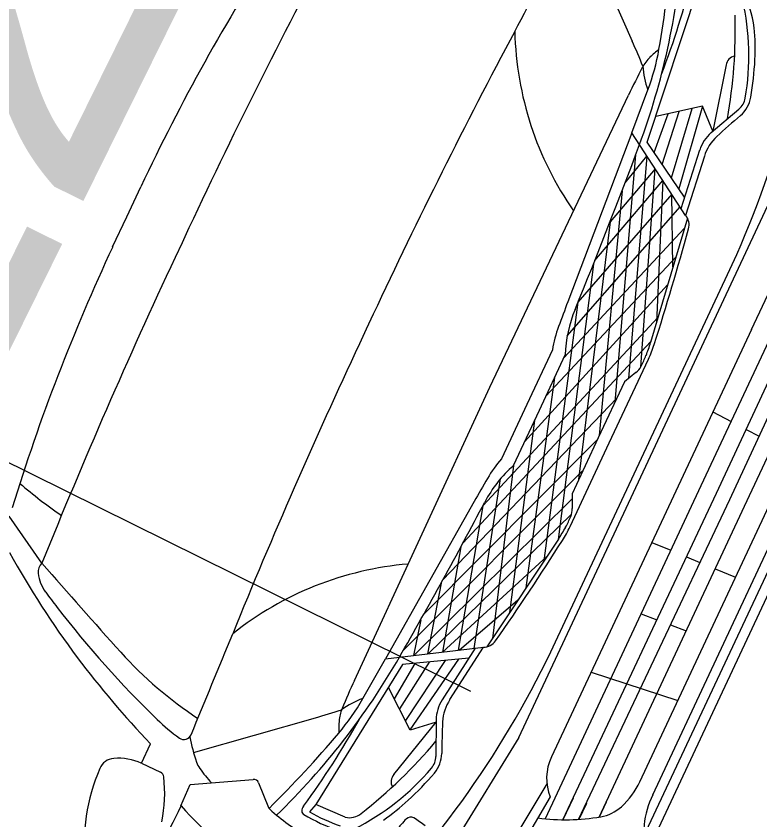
# Model space of a CAD drawing. Extents: x 14104283 to 14129344, y 8637090 to 8673339.
# Drawn here: x 14118458.28 to 14118474.76, y 8668402.55 to 8668420.35 of the extents above; entities that cross this region are included whole.
import ezdxf

# ---------------------------------------------------------------- set-up
doc = ezdxf.new("R2010")
doc.units = 0
doc.layers.add('Cell', color=7, linetype='Continuous')
doc.layers.add('dsnTextFinalPlan', color=7, linetype='Continuous')

msp = doc.modelspace()

# ---------------------------------------------------------------- linework, layer by layer
at = {"layer": 'Cell'}
for p, q in [((14118470.792, 8668422.354), (14118471.929, 8668419.789)), ((14118473.484, 8668418.348), (14118472.449, 8668418.12)), ((14118472.595, 8668417.062), (14118472.967, 8668418.234)), ((14118472.796, 8668416.766), (14118473.253, 8668418.297)), ((14118473.482, 8668418.347), (14118472.964, 8668416.519)), ((14118473.675, 8668417.766), (14118474.293, 8668418.287)), ((14118472.415, 8668417.327), (14118472.725, 8668418.181)), ((14118471.917, 8668417.762), (14118470.503, 8668414.02)), ((14118473.01, 8668416.088), (14118473.424, 8668417.38)), ((14118472.004, 8668417.27), (14118471.544, 8668411.794)), ((14118473.527, 8668417.242), (14118473.112, 8668415.931)), ((14118469.416, 8668404.374), (14118475.147, 8668416.607)), ((14118471.704, 8668416.477), (14118471.2, 8668411.061)), ((14118474.571, 8668413.404), (14118475.941, 8668416.328)), ((14118470.49, 8668413.268), (14118472.989, 8668416.119)), ((14118473.152, 8668415.87), (14118472.335, 8668413.119)), ((14118470.415, 8668412.779), (14118473.086, 8668415.649)), ((14118470.018, 8668411.932), (14118472.899, 8668415.018)), ((14118471.069, 8668414.855), (14118470.29, 8668408.758)), ((14118470.23, 8668406.491), (14118474.042, 8668414.626)), ((14118469.543, 8668410.918), (14118472.713, 8668414.391)), ((14118474.571, 8668413.404), (14118470.138, 8668403.942)), ((14118468.178, 8668408.677), (14118472.341, 8668413.14)), ((14118470.21, 8668412.342), (14118469.575, 8668407.685)), ((14118467.733, 8668407.86), (14118471.588, 8668411.888)), ((14118473.716, 8668411.579), (14118474.118, 8668411.368)), ((14118469.763, 8668411.388), (14118469.21, 8668407.137)), ((14118474.453, 8668411.192), (14118474.737, 8668411.043)), ((14118467.309, 8668407.096), (14118471.153, 8668410.961)), ((14118469.299, 8668410.397), (14118468.831, 8668406.567)), ((14118466.861, 8668406.304), (14118470.831, 8668410.273)), ((14118469.006, 8668410.096), (14118468.421, 8668406.345)), ((14118468.431, 8668409.598), (14118466.461, 8668406.117)), ((14118467.094, 8668406.19), (14118470.596, 8668409.66)), ((14118458.855, 8668408.232), (14118458.132, 8668409.276)), ((14118467.412, 8668406.228), (14118470.587, 8668409.319)), ((14118475.588, 8668408.941), (14118472.218, 8668401.747)), ((14118470.296, 8668408.767), (14118468.705, 8668406.378)), ((14118472.363, 8668408.692), (14118472.783, 8668408.518)), ((14118473.132, 8668408.373), (14118473.429, 8668408.25)), ((14118473.768, 8668408.109), (14118474.219, 8668407.922)), ((14118467.695, 8668407.792), (14118467.397, 8668406.226)), ((14118468.095, 8668406.307), (14118469.398, 8668407.419)), ((14118472.125, 8668407.112), (14118472.476, 8668406.978)), ((14118467.243, 8668406.978), (14118467.084, 8668406.189)), ((14118472.774, 8668406.864), (14118473.123, 8668406.731)), ((14118468.447, 8668406.348), (14118467.719, 8668405.203)), ((14118467.891, 8668405.212), (14118468.633, 8668406.37)), ((14118467.114, 8668406.012), (14118466.657, 8668405.227)), ((14118467.433, 8668406.043), (14118466.771, 8668405.008)), ((14118467.789, 8668406.078), (14118466.905, 8668404.748)), ((14118467.013, 8668404.54), (14118468.086, 8668406.107)), ((14118471.016, 8668405.817), (14118472.938, 8668405.189)), ((14118467.014, 8668404.537), (14118466.527, 8668405.479)), ((14118462.213, 8668404.041), (14118464.911, 8668404.809)), ((14118467.583, 8668404.763), (14118467.579, 8668403.955)), ((14118469.416, 8668404.374), (14118467.472, 8668401.216)), ((14118461.056, 8668403.802), (14118461.257, 8668404.232)), ((14118461.056, 8668403.802), (14118461.484, 8668403.601)), ((14118463.653, 8668403.37), (14118463.873, 8668402.825)), ((14118470.04, 8668403.345), (14118468.523, 8668400.831)), ((14118470.621, 8668403.032), (14118470.395, 8668402.55)), ((14118471.349, 8668402.938), (14118471.195, 8668402.611)), ((14118465.572, 8668402.605), (14118464.918, 8668402.892)), ((14118470.914, 8668402.913), (14118470.748, 8668402.559))]:
    msp.add_line(p, q, dxfattribs=at)
for points in [[(14118473.089, 8668416.335), (14118472.261, 8668417.553), (14118473.407, 8668421.012), (14118473.443, 8668421.224)], [(14118474.006, 8668419.262), (14118473.713, 8668417.798), (14118473.484, 8668418.348)], [(14118465.776, 8668405.634), (14118468.777, 8668412.132), (14118471.849, 8668418.597)], [(14118473.112, 8668415.931), (14118471.917, 8668417.762), (14118472.276, 8668418.713)], [(14118476.904, 8668417.313), (14118473.451, 8668409.943), (14118469.998, 8668402.573)], [(14118471.77, 8668416.651), (14118472.253, 8668417.246), (14118471.848, 8668412.323)], [(14118470.391, 8668402.55), (14118473.795, 8668409.781), (14118477.172, 8668417.025)], [(14118472.12, 8668412.579), (14118472.437, 8668416.965), (14118471.437, 8668415.787), (14118470.741, 8668410.082)], [(14118471.73, 8668401.212), (14118475.394, 8668409.032), (14118479.057, 8668416.853)], [(14118470.74, 8668402.559), (14118474.087, 8668409.644), (14118477.389, 8668416.751)], [(14118471.099, 8668414.931), (14118472.608, 8668416.703), (14118472.465, 8668413.559)], [(14118460.421, 8668415.234), (14118460.733, 8668415.901), (14118461.046, 8668416.567)], [(14118472.831, 8668414.791), (14118472.805, 8668416.402), (14118470.727, 8668414.01), (14118469.974, 8668408.284)], [(14118471.197, 8668402.611), (14118474.414, 8668409.491), (14118477.641, 8668416.367)], [(14118462.111, 8668415.654), (14118461.957, 8668415.327), (14118461.804, 8668415)], [(14118472.097, 8668403.394), (14118474.857, 8668409.284), (14118477.616, 8668415.174)], [(14118472.383, 8668403.105), (14118475.202, 8668409.122), (14118478.021, 8668415.14)], [(14118466.193, 8668413.742), (14118466.039, 8668413.415), (14118465.886, 8668413.088)], [(14118472.5, 8668413.677), (14118468.619, 8668409.503), (14118468.071, 8668406.304)], [(14118470.163, 8668412.953), (14118469.598, 8668411.748), (14118469.033, 8668410.543)], [(14118469.299, 8668410.397), (14118469.872, 8668411.619), (14118470.444, 8668412.842)], [(14118470.552, 8668409.043), (14118471.419, 8668410.894), (14118472.287, 8668412.746)], [(14118472.01, 8668412.454), (14118471.756, 8668412.248), (14118471.175, 8668411.009), (14118470.595, 8668409.769), (14118470.599, 8668409.443)], [(14118468.135, 8668408.597), (14118467.727, 8668406.264), (14118470.044, 8668408.388)], [(14118465.96, 8668405.232), (14118466.461, 8668406.117), (14118468.633, 8668406.37)], [(14118468.308, 8668406.129), (14118466.842, 8668405.986), (14118464.918, 8668402.892), (14118464.778, 8668402.728)], [(14118466.646, 8668403.551), (14118467.583, 8668404.713), (14118467.014, 8668404.537)], [(14118461.934, 8668402.856), (14118462.14, 8668403.33), (14118463.534, 8668403.443)], [(14118470.113, 8668403.056), (14118468.882, 8668400.964), (14118469.656, 8668400.575)]]:
    msp.add_lwpolyline(points, dxfattribs=at)
for centre, radius, start, end in [((14118585.305, 8668357.939), 136.044, 151.78785, 154.89759), ((14118204.292, 8668561.24), 300.317, 331.94729, 332.40904), ((14118500.714, 8668397.983), 43.805, 146.7908, 154.8976), ((14118454.276, 8668423.892), 21.83, 334.8846, 355.168), ((14118457.241, 8668423.014), 15.84, 339.6225, 355.7219), ((14118446.965, 8668424.072), 25.943, 350.096, 355.1146), ((14118455.439, 8668425.655), 18.364, 338.9979, 346.0901), ((14118471.736, 8668419.671), 2.926, 8.0735, 25.8038), ((14118469.014, 8668419.469), 5.499, 350.1602, 12.9492), ((14118462.778, 8668420.059), 11.434, 349.9922, 1.5392), ((14118589.387, 8668356.027), 136.044, 151.94729, 154.89759), ((14118476.571, 8668420.18), 7.246, 181.3763, 214.9276), ((14118469.552, 8668419.631), 5.101, 357.1929, 5.074), ((14118452.25, 8668411.065), 21.526, 22.2985, 23.9089), ((14118467.644, 8668420.463), 4.951, 339.3043, 350.0833), ((14118474.821, 8668416.824), 3.612, 129.5402, 133.771), ((14118472.925, 8668418.803), 0.871, 133.771, 152.4548), ((14118474.256, 8668419.212), 0.255, 103.612, 168.6783), ((14118466.879, 8668419.791), 7.779, 350.7904, 356.9762), ((14118488.401, 8668410.732), 18.326, 152.4548, 154.5834), ((14118473.838, 8668419.312), 1.673, 182.7145, 200.9942), ((14118474.03, 8668418.599), 0.408, 310.114, 350.1602), ((14118473.86, 8668418.677), 0.71, 311.1975, 349.4245), ((14118486.014, 8668404.305), 18.112, 130.1849, 132.3965), ((14118474.257, 8668417.113), 0.874, 131.7079, 162.2251), ((14118474.454, 8668416.967), 0.967, 132.3965, 163.4624), ((14118367.091, 8668456.5), 112.008, 337.61926, 339.62253), ((14118472.857, 8668415.721), 0.331, 344.6487, 39.4946), ((14118411.144, 8668432.663), 64.327, 342.27244, 344.64869), ((14118500.089, 8668396.65), 43.805, 154.8976, 163.0044), ((14118584.999, 8668357.285), 136.044, 154.89759, 158.00732), ((14118526.25, 8668392.959), 59.593, 159.30428, 159.86935), ((14118473.347, 8668412.746), 2.904, 157.6193, 178.1088), ((14118472.948, 8668412.498), 2.823, 159.8694, 170.722), ((14118589.081, 8668355.373), 136.044, 154.89759, 157.84788), ((14118468.922, 8668414.133), 3.561, 338.5081, 343.4547), ((14118469.789, 8668413.916), 2.759, 334.8976, 342.2724), ((14118469.889, 8668413.752), 2.52, 332.5591, 338.5081), ((14118471.774, 8668412.774), 0.397, 306.4113, 332.5591), ((14118471.231, 8668408.228), 2.904, 131.6864, 152.1759), ((14118471.166, 8668408.693), 2.823, 139.0732, 149.9258), ((14118520.294, 8668380.245), 59.593, 149.92582, 150.49089), ((14118465.607, 8668418.475), 11.15, 229.5086, 235.4736), ((14118369.604, 8668461.864), 112.008, 330.17264, 332.17591), ((14118470.202, 8668409.419), 0.397, 337.2361, 3.3839), ((14118468.244, 8668410.241), 2.52, 331.287, 337.2361), ((14118467.332, 8668410.74), 3.561, 326.3405, 331.287), ((14118468.054, 8668410.213), 2.759, 327.5227, 334.8976), ((14118416.115, 8668443.273), 64.327, 325.14649, 327.52273), ((14118476.501, 8668418.684), 21.016, 209.0829, 216.6322), ((14118459.04, 8668408.037), 0.269, 133.5563, 186.187), ((14118590.03, 8668522.626), 174.049, 221.09058, 221.95866), ((14118467.582, 8668400.993), 7.246, 94.8676, 128.4188), ((14118459.621, 8668408.1), 0.854, 186.187, 216.765), ((14118485.627, 8668427.53), 33.316, 216.765, 217.4915), ((14118476.936, 8668420.863), 22.362, 217.4915, 226.0186), ((14118184.93, 8668519.91), 300.317, 337.38613, 337.84788), ((14118450.46, 8668415.747), 21.83, 314.6271, 334.9105), ((14118468.631, 8668406.701), 0.331, 270.3006, 325.1465), ((14118477.722, 8668419.847), 22.691, 217.1496, 223.4824), ((14118467.081, 8668412.082), 8.711, 221.9587, 236.7775), ((14118453.033, 8668414.032), 15.84, 314.0733, 330.1726), ((14118482.413, 8668397.951), 18.326, 155.2118, 157.3403), ((14118461.651, 8668407.671), 4.951, 319.7118, 330.4909), ((14118466.499, 8668403.649), 1.673, 108.801, 127.0807), ((14118468.457, 8668404.734), 0.874, 147.5701, 178.0873), ((14118468.696, 8668404.676), 0.967, 146.3328, 177.3987), ((14118459.019, 8668425.514), 21.526, 285.8863, 287.4966), ((14118466.306, 8668404.675), 0.871, 157.3403, 176.0241), ((14118464.476, 8668407.952), 4.42, 226.0186, 234.3632), ((14118449.849, 8668413.725), 18.364, 323.7051, 330.7973), ((14118469.04, 8668404.485), 3.612, 176.0241, 180.255), ((14118485.823, 8668403.898), 18.112, 177.3987, 179.6103), ((14118462, 8668404.498), 0.17, 234.3632, 337.3861), ((14118467.413, 8668405.53), 5.409, 192.2307, 198.3294), ((14118445.643, 8668421.249), 25.943, 314.6805, 319.6991), ((14118458.847, 8668411.668), 11.434, 308.256, 319.803), ((14118467.002, 8668404.038), 0.71, 320.3707, 358.5977), ((14118460.479, 8668403.537), 0.375, 94.9685, 156.9639), ((14118460.55, 8668402.722), 1.192, 64.8976, 94.9685), ((14118462.783, 8668403.996), 0.532, 198.3294, 215.3635), ((14118467.171, 8668403.957), 0.408, 319.635, 359.6812), ((14118471.145, 8668403.47), 1.112, 154.8976, 201.851), ((14118464.155, 8668401.974), 4.369, 156.9639, 185.6795), ((14118464.829, 8668405.448), 3.041, 215.3635, 223.1656), ((14118463.292, 8668407.255), 5.499, 296.846, 319.635), ((14118461.431, 8668403.489), 0.124, 6.0839, 64.8976), ((14118458.177, 8668403.143), 3.396, 349.1713, 6.0839), ((14118466.844, 8668403.391), 0.255, 141.1169, 206.1832), ((14118461.678, 8668408.688), 7.779, 312.819, 319.0047), ((14118463.544, 8668403.326), 0.117, 21.9564, 94.6526), ((14118470.511, 8668404.137), 1.752, 312.2275, 334.8976), ((14118474.366, 8668402.175), 2.191, 154.8976, 191.2738), ((14118463.512, 8668406.737), 5.101, 304.7212, 312.6023), ((14118452.647, 8668407.175), 10.243, 323.2977, 335.0574), ((14118469.843, 8668410.093), 10.72, 222.4622, 247.2441), ((14118463.981, 8668402.869), 0.117, 201.9564, 227.042), ((14118466.465, 8668405.537), 3.762, 227.042, 242.9612), ((14118464.763, 8668402.75), 0.154, 137.0848, 184.7424), ((14118464.702, 8668402.745), 0.0929, 184.7424, 239.7793), ((14118471.076, 8668403.515), 0.911, 279.8359, 312.2275), ((14118466.852, 8668406.436), 4.364, 239.7793, 250.8067), ((14118467.002, 8668406.663), 4.52, 240.5219, 250.0703), ((14118465.658, 8668403.031), 0.434, 258.5368, 308.256), ((14118467.784, 8668401.647), 1.259, 132.9458, 148.3054), ((14118467.026, 8668402.461), 0.147, 62.5957, 132.9458), ((14118405.093, 8668314.436), 107.775, 54.71775, 54.88049), ((14118470.453, 8668407.108), 4.558, 262.2653, 279.8359)]:
    msp.add_arc(centre, radius, start, end, dxfattribs=at)
at = {"layer": 'dsnTextFinalPlan'}
msp.add_line((14118446.118, 8668416.386), (14118468.348, 8668405.395), dxfattribs=at)

# ---------------------------------------------------------------- texts
msp.add_text("12'", height=8, rotation=63.6911, dxfattribs=at).set_placement((14118456.897, 8668410.435))

doc.saveas('drawing.dxf')
